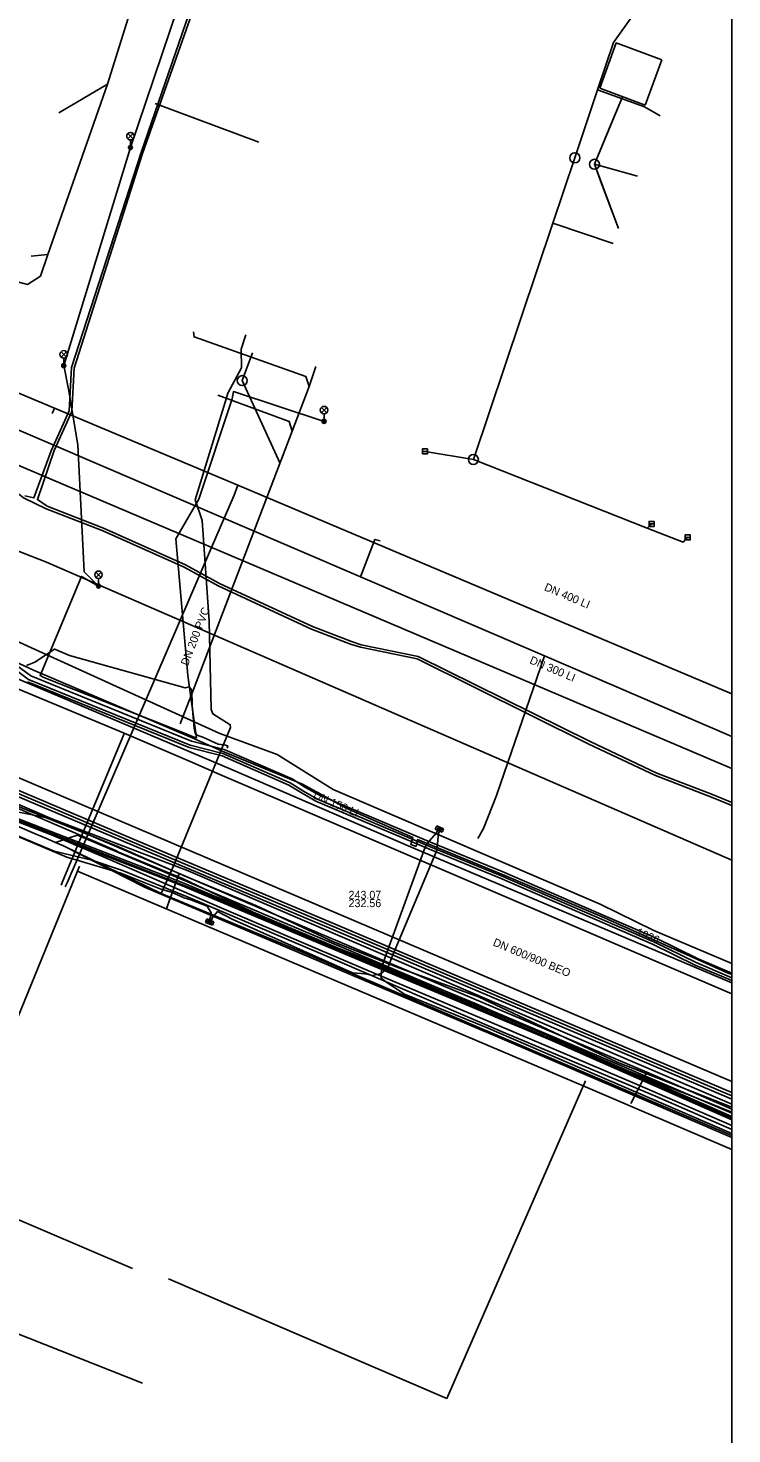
# Model space of a CAD drawing. Extents: x -596024 to -594475, y -1163820 to -1161957.
# Drawn here: x -594545.9 to -594475.5, y -1162353.6 to -1162213 of the extents above; entities that cross this region are included whole.
import ezdxf

# ---------------------------------------------------------------- set-up
doc = ezdxf.new("R2010")
doc.units = 0
for name, color, linetype in [('Vrstva 1', 7, 'Continuous'), ('Vrstva 10', 7, 'Continuous'), ('Vrstva 11', 7, 'Continuous'), ('Vrstva 12', 7, 'Continuous'), ('Vrstva 13', 7, 'Continuous'), ('Vrstva 15', 7, 'Continuous'), ('Vrstva 19', 7, 'Continuous'), ('Vrstva 28', 7, 'Continuous'), ('Vrstva 3', 7, 'Continuous'), ('Vrstva 42', 7, 'Continuous'), ('Vrstva 43', 7, 'Continuous'), ('Vrstva 44', 7, 'Continuous'), ('Vrstva 5', 7, 'Continuous'), ('Vrstva 55', 7, 'Continuous'), ('Vrstva 56', 7, 'Continuous'), ('Vrstva 58', 7, 'Continuous'), ('Vrstva 63', 7, 'Continuous'), ('Vrstva 7', 7, 'Continuous'), ('Vrstva 9', 7, 'Continuous')]:
    doc.layers.add(name, color=color, linetype=linetype)

# ---------------------------------------------------------------- blocks, each defined once
blk = doc.blocks.new('NN620')
at = {"layer": 'Vrstva 28'}
for points in [[(0.752, 0.004), (-0.748, 0.004)], [(-0.748, 0.004), (-0.748, -0.746)], [(0.752, -0.746), (0.752, 0.004)], [(-0.748, -0.746), (0.752, -0.746)], [(0.368, -0.18), (-0.376, -0.18)], [(-0.376, -0.18), (-0.376, -0.558)], [(-0.376, -0.558), (0.368, -0.558)], [(0.321, -0.227), (-0.329, -0.227)], [(-0.329, -0.227), (-0.329, -0.51)], [(-0.329, -0.51), (0.321, -0.51)], [(0.274, -0.274), (-0.281, -0.274)], [(-0.281, -0.274), (-0.281, -0.463)], [(-0.281, -0.463), (0.274, -0.463)], [(0.227, -0.321), (-0.234, -0.321)], [(-0.234, -0.321), (-0.234, -0.416)], [(-0.234, -0.416), (0.227, -0.416)], [(-0.193, -0.369), (0.185, -0.369)], [(0.227, -0.416), (0.227, -0.321)], [(0.274, -0.463), (0.274, -0.274)], [(0.321, -0.51), (0.321, -0.227)], [(0.368, -0.558), (0.368, -0.18)]]:
    blk.add_lwpolyline(points, dxfattribs=at)

msp = doc.modelspace()

# ---------------------------------------------------------------- linework, layer by layer
at = {"layer": 'Vrstva 1'}
for p, q in [((-594537.929, -1162218.649), (-594534.134, -1162206.495)), ((-594542.805, -1162221.507), (-594537.929, -1162218.649)), ((-594522.787, -1162224.438), (-594533.162, -1162220.57)), ((-594487.362, -1162234.556), (-594493.378, -1162232.532)), ((-594545.552, -1162235.849), (-594543.893, -1162235.682)), ((-594506.164, -1162255.36), (-594501.324, -1162256.17)), ((-594483.935, -1162263.036), (-594501.324, -1162256.17)), ((-594483.49, -1162262.6), (-594483.935, -1162263.036))]:
    msp.add_line(p, q, dxfattribs=at)
for points in [[(-594491.18, -1162226), (-594488.922, -1162219.213), (-594487.299, -1162214.469), (-594482.584, -1162207.81)], [(-594547.914, -1162238.121), (-594545.926, -1162238.663), (-594544.616, -1162237.85), (-594543.893, -1162235.682), (-594537.929, -1162218.649)], [(-594482.654, -1162221.794), (-594484.201, -1162220.909), (-594488.922, -1162219.213)], [(-594501.324, -1162256.17), (-594493.378, -1162232.532), (-594491.18, -1162226)], [(-594529.338, -1162243.411), (-594529.266, -1162243.913), (-594518.082, -1162247.88), (-594517.762, -1162248.856)], [(-594526.889, -1162249.729), (-594519.764, -1162252.366), (-594519.447, -1162253.33)], [(-594479.874, -1162263.91), (-594480.357, -1162264.448), (-594483.935, -1162263.036)]]:
    msp.add_lwpolyline(points, dxfattribs=at)
at = {"layer": 'Vrstva 10'}
for points in [[(-594564.733, -1162281.664), (-594535.267, -1162294.154), (-594514.914, -1162302.724)], [(-594515.146, -1162303.276), (-594535.501, -1162294.707), (-594564.967, -1162282.216)], [(-594514.913, -1162302.724), (-594498.973, -1162309.494), (-594475.47, -1162319.477)], [(-594475.47, -1162320.128), (-594499.207, -1162310.046), (-594515.147, -1162303.276)]]:
    msp.add_lwpolyline(points, dxfattribs=at)
at = {"layer": 'Vrstva 11'}
msp.add_circle((-594524.45, -1162248.28), 0.5, dxfattribs=at)
at = {"layer": 'Vrstva 12'}
msp.add_line((-594475.47, -1162323.949), (-594498.46, -1162314.1), dxfattribs=at)
for points in [[(-594526.02, -1162250), (-594525.88, -1162249.54), (-594524.52, -1162246.99), (-594524.56, -1162245.14), (-594524.1, -1162243.7)], [(-594532.56, -1162299.55), (-594531.3, -1162296.74), (-594526.03, -1162283.94), (-594525.62, -1162282.98), (-594525.65, -1162282.69), (-594527.39, -1162281.61), (-594527.56, -1162281.17), (-594527.77, -1162272.33), (-594528.44, -1162262.27), (-594529.15, -1162260.2), (-594526.02, -1162250)], [(-594579.99, -1162252.36), (-594544.03, -1162266.43), (-594475.47, -1162296.231)], [(-594540.92, -1162293.72), (-594541.56, -1162293.93), (-594542.51, -1162294.25), (-594543.12, -1162294.46), (-594543.8, -1162294.17), (-594544.65, -1162293.81), (-594545, -1162293.68), (-594546.93, -1162292.84), (-594570.51, -1162282.83), (-594573.25, -1162281.65), (-594575.84, -1162280.53), (-594579.4, -1162278.83), (-594580.37, -1162278.37), (-594603.93, -1162268.55), (-594617.83, -1162262.75)], [(-594525.95, -1162285.04), (-594525.9, -1162284.8), (-594526.24, -1162284.7), (-594526.86, -1162284.64), (-594528.39, -1162283.92), (-594528.89, -1162283.76), (-594529.15, -1162283.56), (-594529.26, -1162283.04), (-594529.47, -1162280.76), (-594529.49, -1162279.22), (-594529.76, -1162278.9), (-594530.14, -1162279.01), (-594541.74, -1162275.75), (-594543.14, -1162275.17), (-594543.24, -1162275.12), (-594545.18, -1162276.43), (-594546.03, -1162276.78)], [(-594564.31, -1162280.72), (-594558.56, -1162283), (-594475.47, -1162318.357)], [(-594546.93, -1162292.84), (-594545, -1162293.68)], [(-594545, -1162293.68), (-594544.65, -1162293.81)], [(-594545, -1162293.68), (-594544.65, -1162293.81)], [(-594544.65, -1162293.81), (-594543.8, -1162294.17)], [(-594544.65, -1162293.81), (-594543.8, -1162294.17)], [(-594543.8, -1162294.17), (-594543.12, -1162294.46)], [(-594543.8, -1162294.17), (-594543.12, -1162294.46)], [(-594543.12, -1162294.46), (-594542.51, -1162294.25), (-594541.56, -1162293.93), (-594540.92, -1162293.72)], [(-594542.33, -1162294.8), (-594543.12, -1162294.46)], [(-594543.12, -1162294.46), (-594542.33, -1162294.8)], [(-594532.56, -1162299.55), (-594542.33, -1162294.8)], [(-594498.46, -1162314.1), (-594504.17, -1162311.68), (-594534.22, -1162298.94), (-594542.33, -1162294.8)], [(-594475.47, -1162321.521), (-594489, -1162315.72), (-594540.92, -1162293.72)], [(-594475.47, -1162323.761), (-594518.81, -1162305.25), (-594532.56, -1162299.55)]]:
    msp.add_lwpolyline(points, dxfattribs=at)
at = {"layer": 'Vrstva 13'}
msp.add_line((-594649.599, -1162213.102), (-594475.47, -1162287.071), dxfattribs=at)
for points in [[(-594654.732, -1162204.193), (-594543.215, -1162251.024), (-594524.873, -1162258.743), (-594475.47, -1162279.606)], [(-594543.215, -1162251.024), (-594543.326, -1162251.28), (-594543.453, -1162251.57)], [(-594601.67, -1162255.71), (-594600.473, -1162256.212), (-594592.16, -1162259.694), (-594568.261, -1162270.036), (-594565.318, -1162271.432), (-594562.867, -1162272.45), (-594536.248, -1162283.524), (-594530.369, -1162286.066), (-594529.423, -1162286.481), (-594526.672, -1162287.679), (-594501.201, -1162298.564), (-594475.47, -1162309.608)], [(-594524.873, -1162258.743), (-594525.262, -1162259.72), (-594527.519, -1162264.964), (-594541.974, -1162298.484), (-594542.145, -1162298.907)], [(-594536.248, -1162283.524), (-594536.306, -1162283.663), (-594542.388, -1162298.311), (-594542.564, -1162298.732)]]:
    msp.add_lwpolyline(points, dxfattribs=at)
at = {"layer": 'Vrstva 19'}
for points in [[(-594673.04, -1162199.27), (-594648.07, -1162209.58), (-594623.39, -1162220.33), (-594563.61, -1162246.04), (-594512.61, -1162267.89), (-594494.198, -1162275.805), (-594475.47, -1162283.856)], [(-594475.47, -1162321.138), (-594483.988, -1162317.438), (-594524.1, -1162300.42), (-594530.74, -1162297.58), (-594538.63, -1162294.19), (-594559.12, -1162285.38), (-594563.88, -1162283.33), (-594564.7, -1162283.08), (-594583.65, -1162275.06), (-594601.81, -1162267.29), (-594608.3, -1162264.51), (-594626.74, -1162256.75), (-594672.02, -1162237.58)], [(-594512.61, -1162267.89), (-594511.17, -1162264.16), (-594510.64, -1162264.3)], [(-594494.198, -1162275.805), (-594499.01, -1162289.77), (-594500.31, -1162293.06), (-594500.87, -1162294.08)], [(-594530.74, -1162297.58), (-594532.07, -1162301.16)], [(-594483.988, -1162317.438), (-594484.087, -1162317.632), (-594485.577, -1162320.555)]]:
    msp.add_lwpolyline(points, dxfattribs=at)
at = {"layer": 'Vrstva 3'}
for p, q in [((-594506.42, -1162255.36), (-594505.92, -1162255.36)), ((-594483.76, -1162262.6), (-594483.26, -1162262.6)), ((-594480.14, -1162263.96), (-594479.64, -1162263.96))]:
    msp.add_line(p, q, dxfattribs=at)
for points in [[(-594506.42, -1162255.61), (-594505.92, -1162255.61), (-594505.92, -1162255.11), (-594506.42, -1162255.11)], [(-594483.76, -1162262.85), (-594483.26, -1162262.85), (-594483.26, -1162262.35), (-594483.76, -1162262.35)], [(-594480.14, -1162264.21), (-594479.64, -1162264.21), (-594479.64, -1162263.71), (-594480.14, -1162263.71)]]:
    msp.add_lwpolyline(points, close=True, dxfattribs=at)
for centre in [(-594491.18, -1162226), (-594501.33, -1162256.17)]:
    msp.add_circle(centre, 0.5, dxfattribs=at)
at = {"layer": 'Vrstva 42'}
for points in [[(-594841.22, -1162164.89), (-594841.55, -1162165.818), (-594823.941, -1162173.342), (-594805.527, -1162181.255), (-594786.096, -1162189.732), (-594763.998, -1162199.133), (-594752.438, -1162204.617), (-594739.102, -1162210.309), (-594723.16, -1162216.972), (-594709.798, -1162222.556), (-594699.416, -1162226.808), (-594686.936, -1162232.243), (-594670.535, -1162239.442), (-594642.912, -1162251.21), (-594626.307, -1162258.207), (-594595.818, -1162271.123), (-594582.146, -1162276.922), (-594568.678, -1162282.65), (-594548.298, -1162291.531), (-594530.464, -1162298.451), (-594511.972, -1162306.232), (-594493.611, -1162313.902), (-594475.47, -1162321.871)], [(-594805, -1162180.3), (-594805.561, -1162181.567), (-594805.473, -1162181.605), (-594786.214, -1162190.008), (-594764.122, -1162199.407), (-594752.562, -1162204.891), (-594739.218, -1162210.585), (-594723.276, -1162217.248), (-594709.912, -1162222.834), (-594699.532, -1162227.084), (-594687.056, -1162232.517), (-594670.655, -1162239.718), (-594643.03, -1162251.486), (-594626.423, -1162258.483), (-594595.936, -1162271.399), (-594582.264, -1162277.198), (-594568.796, -1162282.926), (-594548.412, -1162291.809), (-594530.576, -1162298.729), (-594512.088, -1162306.508), (-594493.729, -1162314.178), (-594475.47, -1162322.199)], [(-594475.47, -1162322.035), (-594492.486, -1162314.56), (-594509.999, -1162307.221), (-594528.715, -1162299.349), (-594548.355, -1162291.67), (-594568.737, -1162282.788), (-594582.205, -1162277.06), (-594595.877, -1162271.261), (-594626.365, -1162258.345), (-594642.971, -1162251.348), (-594670.595, -1162239.58), (-594686.996, -1162232.38), (-594699.474, -1162226.946), (-594709.855, -1162222.695), (-594723.218, -1162217.11), (-594739.16, -1162210.447), (-594752.5, -1162204.754), (-594764.06, -1162199.27), (-594786.155, -1162189.87), (-594805.5, -1162181.43)], [(-594475.47, -1162322.759), (-594485.19, -1162318.57), (-594498.83, -1162312.77), (-594511.87, -1162307.25), (-594526.5, -1162301.03), (-594538.5, -1162295.84), (-594551.42, -1162290.35), (-594558.7, -1162287.16), (-594559.16, -1162287.18), (-594559.61, -1162287.01), (-594559.75, -1162286.79), (-594572.28, -1162281.4), (-594587.2, -1162275.1), (-594601.11, -1162269.11), (-594613.92, -1162263.59), (-594614.61, -1162263.41), (-594615.4, -1162263.13), (-594615.74, -1162262.79), (-594624.65, -1162259.07)], [(-594529.6, -1162300.21), (-594530.257, -1162300.01), (-594531.539, -1162299.439), (-594532.573, -1162299.145), (-594536.595, -1162297.518), (-594542, -1162295.939), (-594559.939, -1162288.365), (-594563.388, -1162294.954), (-594563.369, -1162295.399), (-594563.664, -1162294.95), (-594560.119, -1162288.278), (-594573.082, -1162282.684), (-594579.02, -1162279.978), (-594580.977, -1162279.012), (-594583.33, -1162277.88)], [(-594504.71, -1162293.323), (-594504.824, -1162293.56), (-594504.94, -1162294.92), (-594505.01, -1162295.34), (-594509.46, -1162305.87), (-594509.87, -1162307.01), (-594510.54, -1162307.56), (-594511.38, -1162307.76), (-594512.17, -1162307.6)], [(-594510, -1162308.47), (-594510.55, -1162308.02), (-594510.54, -1162307.56), (-594510.45, -1162306.79), (-594510.03, -1162305.57), (-594506.14, -1162294.93), (-594505.95, -1162294.55), (-594505.035, -1162293.54), (-594504.89, -1162293.237)], [(-594527.733, -1162302.213), (-594527.608, -1162301.903), (-594527.57, -1162301.5), (-594527.96, -1162300.84), (-594529.6, -1162300.21)], [(-594512.17, -1162307.6), (-594513.431, -1162307.503), (-594525.463, -1162302.146), (-594526.92, -1162301.35), (-594527.422, -1162301.977), (-594527.547, -1162302.287)], [(-594475.47, -1162323.548), (-594500.015, -1162312.949), (-594508.224, -1162309.617), (-594510, -1162308.47)]]:
    msp.add_lwpolyline(points, dxfattribs=at)
at = {"layer": 'Vrstva 44'}
for points in [[(-594512.676, -1162195.64), (-594514.51, -1162195.747), (-594522.286, -1162192.702), (-594523.033, -1162192.434), (-594527.343, -1162204.552), (-594534.545, -1162225.471), (-594541.512, -1162246.962), (-594541.743, -1162251.284), (-594543.574, -1162255.306), (-594545.287, -1162259.993), (-594546.178, -1162259.803)], [(-594512.801, -1162195.954), (-594514.527, -1162196.048), (-594522.374, -1162192.941), (-594522.974, -1162192.706), (-594527.049, -1162204.679), (-594534.416, -1162225.552), (-594541.252, -1162247.043), (-594541.504, -1162251.372), (-594543.274, -1162255.262), (-594544.941, -1162260.169), (-594543.953, -1162260.839)], [(-594622.62, -1162258.99), (-594614.48, -1162262.29), (-594608.2, -1162264.73), (-594604.12, -1162266.58), (-594594.24, -1162270.57), (-594587.15, -1162273.87), (-594582.74, -1162275.91), (-594582.71, -1162275.91), (-594576.71, -1162278.42), (-594568.5, -1162282.02), (-594552.93, -1162288.58), (-594547.55, -1162290.75), (-594537.03, -1162295.31), (-594536.88, -1162295.41), (-594530.422, -1162298.066), (-594523.37, -1162301.44), (-594515.29, -1162304.85), (-594509.29, -1162307.21), (-594501.06, -1162310.6), (-594486.99, -1162316.86), (-594479.22, -1162319.92), (-594475.47, -1162321.421)], [(-594475.47, -1162320.926), (-594479.03, -1162319.53), (-594486.95, -1162316.44), (-594500.81, -1162309.91), (-594508.8, -1162307.01), (-594515.31, -1162304.39), (-594523.09, -1162300.78), (-594530.08, -1162297.85), (-594536.89, -1162294.85), (-594547.59, -1162290.55), (-594552.73, -1162288.39), (-594568.3, -1162281.53), (-594576.5, -1162278.11), (-594582.4, -1162275.48), (-594586.27, -1162273.83), (-594594.25, -1162270.24), (-594604.1, -1162266.42), (-594607.74, -1162264.65), (-594614.41, -1162261.91), (-594621.99, -1162258.58)], [(-594543.953, -1162260.839), (-594538.34, -1162263.02), (-594530.13, -1162266.7), (-594526.72, -1162268.56), (-594517.41, -1162272.88), (-594513.52, -1162274.38), (-594512.56, -1162274.69), (-594506.86, -1162275.86), (-594489.65, -1162284.38), (-594482.99, -1162287.52), (-594477.41, -1162289.67), (-594475.47, -1162290.476)], [(-594475.47, -1162323.179), (-594483.106, -1162319.815), (-594498.505, -1162313.372), (-594516.395, -1162305.652), (-594529.872, -1162299.918), (-594536.422, -1162297.269), (-594539.494, -1162296.232), (-594543.245, -1162295.344), (-594546.604, -1162293.948), (-594559.325, -1162288.145), (-594560.321, -1162287.632), (-594564.251, -1162286.056), (-594567.108, -1162284.78), (-594571.231, -1162283.168), (-594576.056, -1162281.162), (-594579.913, -1162279.272), (-594584.646, -1162277.135), (-594594.725, -1162273.02), (-594609.092, -1162266.566), (-594609.664, -1162266.301), (-594615.489, -1162264.329), (-594617.876, -1162263.185)]]:
    msp.add_lwpolyline(points, dxfattribs=at)
at = {"layer": 'Vrstva 5'}
for p, q in [((-594489.214, -1162226.65), (-594486.405, -1162219.885)), ((-594487.377, -1162222.206), (-594486.415, -1162219.885)), ((-594489.22, -1162226.65), (-594487.377, -1162222.206)), ((-594488.498, -1162228.562), (-594489.22, -1162226.65)), ((-594488.018, -1162226.982), (-594489.22, -1162226.65)), ((-594486.8, -1162233.06), (-594489.22, -1162226.65)), ((-594484.905, -1162227.84), (-594489.214, -1162226.65)), ((-594484.905, -1162227.84), (-594488.018, -1162226.982)), ((-594486.8, -1162233.06), (-594488.498, -1162228.562))]:
    msp.add_line(p, q, dxfattribs=at)
at = {"layer": 'Vrstva 55'}
for p, q in [((-594553.95, -1162329.17), (-594540.71, -1162296.82)), ((-594503.994, -1162350.068), (-594490.12, -1162318.29)), ((-594535.429, -1162337.076), (-594553.95, -1162329.17)), ((-594531.82, -1162338.091), (-594503.994, -1162350.068))]:
    msp.add_line(p, q, dxfattribs=at)
for points in [[(-594529.03, -1162284.021), (-594530.539, -1162283.391), (-594544.293, -1162277.966), (-594544.668, -1162277.776), (-594540.531, -1162267.865), (-594538.82, -1162268.82), (-594540.269, -1162267.394), (-594540.89, -1162254.694), (-594541.84, -1162249.125), (-594542.303, -1162246.778), (-594535.629, -1162224.968), (-594528.547, -1162204.04), (-594524.394, -1162192.752), (-594521.451, -1162184.153), (-594521.156, -1162183.919), (-594521.086, -1162184.335), (-594524.016, -1162192.882), (-594514.896, -1162196.405), (-594513.408, -1162197.696)], [(-594516.266, -1162252.353), (-594525.325, -1162249.37), (-594525.459, -1162250.097), (-594528.787, -1162260.134), (-594531.084, -1162264.093), (-594529.875, -1162277.781), (-594529.03, -1162284.021)], [(-594529.86, -1162297.3), (-594543.5, -1162292.09), (-594548.79, -1162291.02), (-594549.5, -1162291.01), (-594566.84, -1162283.9), (-594578.23, -1162277.47), (-594579.41, -1162280.03), (-594579.86, -1162279.82), (-594578.69, -1162277.26), (-594584.25, -1162275.24), (-594595.44, -1162270.96), (-594597.76, -1162269.07), (-594609.39, -1162264.46), (-594616.45, -1162261.18)], [(-594553.29, -1162273.55), (-594545.34, -1162277.23), (-594529.45, -1162284), (-594526.45, -1162285.32), (-594518.42, -1162288.62), (-594514.06, -1162291.03), (-594507.37, -1162293.98), (-594507.59, -1162294.67), (-594507.06, -1162294.86), (-594506.93, -1162294.18), (-594498.17, -1162297.77), (-594488.22, -1162301.99), (-594475.83, -1162307.52), (-594475.47, -1162307.677)], [(-594475.47, -1162325.178), (-594490.34, -1162318.792), (-594540.918, -1162297.329)], [(-594475.47, -1162320.623), (-594493.328, -1162312.999), (-594529.86, -1162297.3)]]:
    msp.add_lwpolyline(points, dxfattribs=at)
at = {"layer": 'Vrstva 56'}
for p, q in [((-594535.894, -1162224.108), (-594535.364, -1162223.578)), ((-594535.894, -1162223.578), (-594535.364, -1162224.108)), ((-594535.629, -1162224.218), (-594535.629, -1162224.968)), ((-594542.568, -1162245.918), (-594542.038, -1162245.388)), ((-594542.568, -1162245.388), (-594542.038, -1162245.918)), ((-594542.303, -1162246.028), (-594542.303, -1162246.778)), ((-594516.531, -1162251.493), (-594516.001, -1162250.963)), ((-594516.531, -1162250.963), (-594516.001, -1162251.493)), ((-594516.266, -1162251.603), (-594516.266, -1162252.353)), ((-594539.085, -1162267.96), (-594538.555, -1162267.43)), ((-594539.085, -1162267.43), (-594538.555, -1162267.96)), ((-594538.82, -1162268.07), (-594538.82, -1162268.82))]:
    msp.add_line(p, q, dxfattribs=at)
for centre, radius in [((-594535.629, -1162223.843), 0.375), ((-594535.629, -1162224.968), 0.2), ((-594535.629, -1162224.968), 0.145), ((-594535.629, -1162224.968), 0.0876), ((-594542.303, -1162245.653), 0.375), ((-594542.303, -1162246.778), 0.2), ((-594542.303, -1162246.778), 0.145), ((-594542.303, -1162246.778), 0.0876), ((-594516.266, -1162251.228), 0.375), ((-594516.266, -1162252.353), 0.2), ((-594516.266, -1162252.353), 0.145), ((-594516.266, -1162252.353), 0.0876), ((-594538.82, -1162267.695), 0.375), ((-594538.82, -1162268.82), 0.2), ((-594538.82, -1162268.82), 0.145), ((-594538.82, -1162268.82), 0.0876)]:
    msp.add_circle(centre, radius, dxfattribs=at)
at = {"layer": 'Vrstva 58'}
for points in [[(-594855.521, -1162146.975), (-594837.445, -1162154.525), (-594819.368, -1162162.393), (-594800.867, -1162170.155), (-594782.472, -1162177.705), (-594753.124, -1162190.465), (-594723.671, -1162201.842), (-594694.961, -1162212.9), (-594661.467, -1162226.404), (-594631.163, -1162239.589), (-594604.155, -1162251.18), (-594572.468, -1162264.684), (-594547.693, -1162277.762), (-594525.576, -1162287.119), (-594507.394, -1162294.988), (-594488.786, -1162302.856), (-594475.47, -1162308.493)], [(-594475.47, -1162290.764), (-594477.509, -1162289.917), (-594483.095, -1162287.764), (-594489.766, -1162284.619), (-594506.947, -1162276.113), (-594512.628, -1162274.947), (-594513.609, -1162274.63), (-594517.514, -1162273.125), (-594526.84, -1162268.797), (-594530.248, -1162266.938), (-594538.442, -1162263.265), (-594544.049, -1162261.087), (-594546.342, -1162260.007), (-594548.316, -1162258.416), (-594566.355, -1162250.65), (-594574.225, -1162247.169), (-594581.27, -1162244.092), (-594587.493, -1162241.63), (-594593.928, -1162238.628), (-594600.081, -1162235.908), (-594602.019, -1162234.5), (-594613.792, -1162229.591), (-594619.257, -1162227.219)], [(-594617.89, -1162242.16), (-594607.87, -1162246.62), (-594606.25, -1162247.31), (-594604.03, -1162248.41), (-594526.68, -1162283.57), (-594520.94, -1162285.67), (-594515.34, -1162289.18), (-594488.66, -1162300.62), (-594483.29, -1162303.26), (-594475.47, -1162306.569)], [(-594475.47, -1162306.569), (-594483.29, -1162303.26), (-594488.66, -1162300.62), (-594515.34, -1162289.18), (-594520.94, -1162285.67), (-594526.68, -1162283.57), (-594604.03, -1162248.41), (-594606.25, -1162247.31)], [(-594475.47, -1162307.526), (-594478.854, -1162306.094), (-594483.113, -1162304.005), (-594498.445, -1162297.379), (-594505.607, -1162294.439), (-594516.791, -1162289.71), (-594518.103, -1162288.956), (-594519.463, -1162288.114), (-594526.242, -1162285.158), (-594529.527, -1162284.317), (-594545.602, -1162277.787), (-594547.722, -1162276.237), (-594551.348, -1162274.76), (-594553.385, -1162274.141), (-594561.066, -1162270.861), (-594563.154, -1162269.282), (-594571.596, -1162265.578), (-594574.276, -1162264.168), (-594577.83, -1162262.602)], [(-594547.93, -1162276.61), (-594545.81, -1162278.16), (-594529.66, -1162284.72), (-594526.38, -1162285.56), (-594519.66, -1162288.49), (-594518.32, -1162289.32), (-594516.98, -1162290.09), (-594505.77, -1162294.83), (-594498.61, -1162297.77), (-594483.29, -1162304.39), (-594479.03, -1162306.48), (-594475.47, -1162307.987)], [(-594547.93, -1162276.61), (-594545.81, -1162278.16), (-594529.66, -1162284.72), (-594526.38, -1162285.56), (-594519.66, -1162288.49), (-594518.32, -1162289.32), (-594516.98, -1162290.09), (-594505.77, -1162294.83), (-594498.61, -1162297.77), (-594483.29, -1162304.39), (-594479.03, -1162306.48), (-594475.47, -1162307.987)], [(-594545.94, -1162278.393), (-594529.743, -1162284.972), (-594526.466, -1162285.812), (-594519.784, -1162288.726), (-594518.456, -1162289.548), (-594517.098, -1162290.328), (-594505.872, -1162295.075), (-594498.713, -1162298.014), (-594483.401, -1162304.631), (-594479.14, -1162306.721), (-594475.47, -1162308.275)]]:
    msp.add_lwpolyline(points, dxfattribs=at)
at = {"layer": 'Vrstva 63'}
msp.add_lwpolyline([(-594475.47, -1163820.23), (-596024.42, -1163820.23), (-596024.42, -1161956.88), (-594475.47, -1161956.88)], close=True, dxfattribs=at)
at = {"layer": 'Vrstva 7'}
for p, q in [((-594488.68, -1162219.04), (-594487.06, -1162214.49)), ((-594487.06, -1162214.49), (-594482.47, -1162216.19)), ((-594482.47, -1162216.19), (-594484.15, -1162220.73)), ((-594484.15, -1162220.73), (-594488.68, -1162219.04))]:
    msp.add_line(p, q, dxfattribs=at)
msp.add_circle((-594489.22, -1162226.65), 0.5, dxfattribs=at)
at = {"layer": 'Vrstva 9'}
for p, q in [((-594517.079, -1162246.852), (-594517.762, -1162248.856)), ((-594529.33, -1162279.16), (-594530.64, -1162282.593)), ((-594534.435, -1162348.543), (-594595.735, -1162324.168))]:
    msp.add_line(p, q, dxfattribs=at)
for points in [[(-594523.426, -1162245.498), (-594524.45, -1162248.28), (-594520.662, -1162256.557)], [(-594517.762, -1162248.856), (-594519.447, -1162253.33), (-594529.33, -1162279.16)], [(-594515.03, -1162303), (-594535.384, -1162294.43), (-594564.85, -1162281.94)], [(-594475.47, -1162319.803), (-594499.09, -1162309.77), (-594515.03, -1162303)]]:
    msp.add_lwpolyline(points, dxfattribs=at)

# ---------------------------------------------------------------- block references
at = {"layer": 'Vrstva 43', "yscale": 0.5000000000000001}
for p, xscale, rotation in [((-594504.8, -1162293.28), 0.49999999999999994, 155), ((-594527.64, -1162302.249), 0.5, -22.00000000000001)]:
    msp.add_blockref('NN620', p, dxfattribs=dict(at, xscale=xscale, rotation=rotation))

# ---------------------------------------------------------------- texts
at = {"layer": 'Vrstva 12'}
for s, rotation, p in [('DN 200 PVC', 69.06239, (-594529.879, -1162276.854)), ('DN 600/900 BEO', 337.24296, (-594499.44, -1162304.738))]:
    msp.add_text(s, height=0.8, rotation=rotation, dxfattribs=at).set_placement(p)
for s, p in [('243.07', (-594513.814, -1162300.097)), ('232.56', (-594513.814, -1162300.929))]:
    msp.add_text(s, height=0.8, dxfattribs=at).set_placement(p)
at = {"layer": 'Vrstva 15'}
for s, rotation, p in [('DN 400 LI', 337.12837, (-594494.309, -1162269.222)), ('DN 300 LI', 337.07107, (-594495.77, -1162276.526)), ('DN 150 LI', 336.74996, (-594517.431, -1162290.014)), ('1926', 336.74996, (-594485.116, -1162303.708))]:
    msp.add_text(s, height=0.8, rotation=rotation, dxfattribs=at).set_placement(p)

doc.saveas('drawing.dxf')
